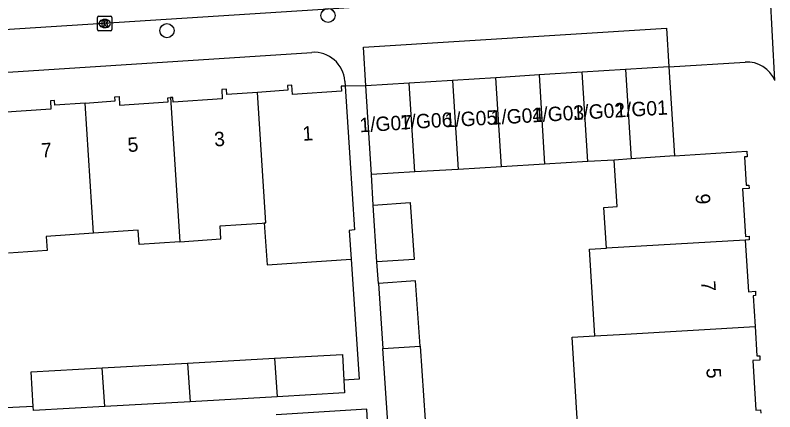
# Model space of a CAD drawing. Extents: x 159689 to 160786, y 387323 to 388339.
# Drawn here: x 160301.8 to 160354.6, y 387863.5 to 387891.1 of the extents above; entities that cross this region are included whole.
import ezdxf

# ---------------------------------------------------------------- set-up
doc = ezdxf.new("R2010")
doc.units = 0
for name, color, linetype in [('IMGEO_Boom', 7, 'Continuous'), ('IMGEO_Kolk', 7, 'Continuous'), ('IMGEO_Pand', 7, 'Continuous'), ('IMGEO_Pand_nummerreeks', 7, 'Continuous'), ('IMGEO_Rijbaan_lokaal_open', 7, 'Continuous'), ('IMGEO_Voetpad_open', 7, 'Continuous')]:
    doc.layers.add(name, color=color, linetype=linetype)

msp = doc.modelspace()

# ---------------------------------------------------------------- linework, layer by layer
at = {"layer": 'IMGEO_Boom'}
for centre in [(160323.516, 387891.077), (160312.318, 387890.018)]:
    msp.add_circle(centre, 0.489, dxfattribs=at)
at = {"layer": 'IMGEO_Kolk'}
for p, q in [((160307.489, 387890.088), (160307.489, 387890.94)), ((160307.564, 387891.014), (160308.416, 387891.014)), ((160307.977, 387890.794), (160308.002, 387890.794)), ((160308.49, 387890.94), (160308.49, 387890.088)), ((160308, 387890.234), (160307.975, 387890.234)), ((160308.416, 387890.014), (160307.564, 387890.014))]:
    msp.add_line(p, q, dxfattribs=at)
for points in [[(160307.489, 387890.088), (160307.489, 387890.94)], [(160307.564, 387891.014), (160308.416, 387891.014)], [(160307.81, 387890.714), (160307.933, 387890.714), (160307.933, 387890.563), (160308.063, 387890.714), (160308.227, 387890.714), (160308.081, 387890.563), (160308.234, 387890.314), (160308.082, 387890.314), (160307.997, 387890.478), (160307.933, 387890.411), (160307.933, 387890.314), (160307.81, 387890.314), (160307.81, 387890.714)], [(160308.49, 387890.94), (160308.49, 387890.088)], [(160308.416, 387890.014), (160307.564, 387890.014)]]:
    msp.add_lwpolyline(points, dxfattribs=at)
for centre, start, end in [((160307.566, 387890.938), 91.552, 178.448), ((160307.566, 387890.938), 91.552, 178.448), ((160308.414, 387890.938), 1.552, 88.448), ((160308.414, 387890.938), 1.552, 88.448), ((160307.566, 387890.09), 181.552, 268.448), ((160307.566, 387890.09), 181.552, 268.448), ((160308.414, 387890.09), 271.552, 358.448), ((160308.414, 387890.09), 271.552, 358.448)]:
    msp.add_arc(centre, 0.0765, start, end, dxfattribs=at)
for centre, major_axis, ratio, start_param, end_param in [((160307.976, 387890.514), (-0.387, 0.002), 0.722429, 4.712389, 7.853982), ((160308.001, 387890.514), (-0.39, 0.002), 0.717154, 1.570796, 4.712389)]:
    msp.add_ellipse(centre, major_axis=major_axis, ratio=ratio, start_param=start_param, end_param=end_param, dxfattribs=at)
at = {"layer": 'IMGEO_Pand'}
for points in [[(160347.215, 387887.5), (160344.207, 387887.311)], [(160347.215, 387887.5), (160347.604, 387881.316)], [(160341.198, 387887.123), (160338.19, 387886.934)], [(160344.207, 387887.311), (160341.198, 387887.123)], [(160341.588, 387880.906), (160341.198, 387887.123)], [(160344.207, 387887.311), (160344.596, 387881.1)], [(160332.173, 387886.557), (160329.164, 387886.369)], [(160335.181, 387886.746), (160332.173, 387886.557)], [(160332.173, 387886.557), (160332.561, 387880.367)], [(160338.19, 387886.934), (160335.181, 387886.746)], [(160335.57, 387880.546), (160335.181, 387886.746)], [(160338.19, 387886.934), (160338.579, 387880.726)], [(160318.605, 387885.726), (160316.488, 387885.585), (160316.464, 387885.947), (160316.123, 387885.924), (160316.166, 387885.281), (160312.747, 387885.053), (160312.725, 387885.374), (160312.552, 387885.362)], [(160324.702, 387886.163), (160324.441, 387886.146), (160324.464, 387885.81), (160321.046, 387885.582), (160321.003, 387886.227), (160320.695, 387886.206), (160320.718, 387885.867), (160318.605, 387885.726)], [(160324.702, 387886.163), (160325.034, 387881.175), (160325.369, 387876.152), (160324.998, 387876.127), (160325.118, 387874.115)], [(160329.164, 387886.369), (160326.156, 387886.18)], [(160326.544, 387880.007), (160326.156, 387886.18)], [(160329.552, 387880.187), (160329.164, 387886.369)], [(160306.62, 387884.984), (160308.716, 387885.124), (160308.697, 387885.411), (160308.987, 387885.431), (160309.027, 387884.84), (160312.399, 387885.065), (160312.38, 387885.351), (160312.552, 387885.362)], [(160312.552, 387885.362), (160313.203, 387875.337)], [(160319.083, 387876.646), (160319.194, 387876.654), (160318.605, 387885.726)], [(160306.62, 387884.984), (160304.524, 387884.844), (160304.504, 387885.152), (160304.209, 387885.132), (160304.248, 387884.545), (160300.808, 387884.315), (160300.784, 387884.587), (160300.65, 387884.577)], [(160307.209, 387875.921), (160306.62, 387884.984)], [(160347.604, 387881.316), (160344.596, 387881.1)], [(160347.604, 387881.316), (160352.629, 387881.632), (160352.654, 387881.243), (160352.475, 387881.232), (160352.598, 387879.269), (160352.785, 387879.28), (160352.8, 387879.044), (160352.339, 387879.015), (160352.548, 387875.704), (160352.796, 387875.719), (160352.813, 387875.459), (160352.533, 387875.443)], [(160338.579, 387880.726), (160335.57, 387880.546)], [(160341.588, 387880.906), (160338.579, 387880.726)], [(160343.426, 387881.016), (160341.588, 387880.906)], [(160342.877, 387874.876), (160342.698, 387877.723), (160343.63, 387877.781), (160343.426, 387881.016)], [(160344.596, 387881.1), (160343.426, 387881.016)], [(160329.552, 387880.187), (160326.544, 387880.007)], [(160332.561, 387880.367), (160329.552, 387880.187)], [(160335.57, 387880.546), (160332.561, 387880.367)], [(160326.652, 387877.882), (160329.235, 387878.058), (160329.506, 387874.091), (160326.921, 387873.94)], [(160326.921, 387873.94), (160326.652, 387877.882)], [(160313.203, 387875.337), (160316.075, 387875.528), (160316.014, 387876.442), (160318.944, 387876.637), (160319.083, 387876.646)], [(160319.083, 387876.646), (160319.278, 387873.726), (160325.118, 387874.115)], [(160307.209, 387875.921), (160303.911, 387875.701), (160303.977, 387874.714), (160301.302, 387874.536)], [(160313.203, 387875.337), (160310.39, 387875.149), (160310.325, 387876.129), (160307.209, 387875.921)], [(160352.533, 387875.443), (160342.877, 387874.876)], [(160352.533, 387875.443), (160352.758, 387871.861), (160353.231, 387871.891), (160353.25, 387871.583), (160353.08, 387871.572), (160353.214, 387869.437)], [(160342.07, 387868.781), (160341.69, 387874.806), (160342.877, 387874.876)], [(160329.917, 387868.066), (160329.607, 387872.605), (160327.024, 387872.429)], [(160327.024, 387872.429), (160327.331, 387867.914)], [(160342.07, 387868.781), (160344.209, 387868.907), (160353.214, 387869.437)], [(160353.214, 387869.437), (160353.343, 387867.39), (160353.533, 387867.402), (160353.552, 387867.106), (160353.059, 387867.075), (160353.277, 387863.616), (160353.601, 387863.637), (160353.615, 387863.413)], [(160340.856, 387862.662), (160340.502, 387868.689), (160342.07, 387868.781)], [(160327.331, 387867.914), (160329.917, 387868.066)], [(160329.917, 387868.066), (160330.267, 387862.923), (160327.684, 387862.747)], [(160319.806, 387867.229), (160324.515, 387867.494), (160324.615, 387865.711)], [(160327.684, 387862.747), (160327.331, 387867.914)], [(160307.818, 387866.553), (160313.752, 387866.888)], [(160313.752, 387866.888), (160319.806, 387867.229)], [(160313.752, 387866.888), (160313.926, 387864.208)], [(160319.806, 387867.229), (160319.98, 387864.549)], [(160303.01, 387863.88), (160302.875, 387866.275), (160307.818, 387866.553)], [(160307.992, 387863.874), (160307.818, 387866.553)], [(160324.615, 387865.711), (160324.666, 387864.813), (160319.98, 387864.549)], [(160319.98, 387864.549), (160313.926, 387864.208)], [(160307.992, 387863.874), (160303.026, 387863.594), (160303.01, 387863.88)], [(160313.926, 387864.208), (160307.992, 387863.874)], [(160326.357, 387861.132), (160326.206, 387863.687), (160319.915, 387863.282)]]:
    msp.add_lwpolyline(points, dxfattribs=at)
at = {"layer": 'IMGEO_Rijbaan_lokaal_open'}
msp.add_lwpolyline([(160326.074, 387891.671), (160292.975, 387889.557), (160280.867, 387888.8), (160262.572, 387887.6)], dxfattribs=at)
msp.add_arc((160351.622, 387887.178), 6.113, 18.7346, 64.4744, dxfattribs=at)
at = {"layer": 'IMGEO_Voetpad_open'}
for points in [[(160354.596, 387886.541), (160354.256, 387892.694)], [(160326.156, 387886.18), (160325.987, 387888.879), (160347.045, 387890.199), (160347.215, 387887.5)], [(160266.462, 387884.87), (160322.391, 387888.509)], [(160347.215, 387887.5), (160352.519, 387887.83)], [(160324.679, 387886.506), (160324.702, 387886.163)], [(160326.156, 387886.18), (160324.702, 387886.163)], [(160326.652, 387877.882), (160326.544, 387880.007)], [(160325.118, 387874.115), (160325.685, 387865.784), (160324.615, 387865.711)], [(160327.024, 387872.429), (160326.921, 387873.94)], [(160303.01, 387863.88), (160300.629, 387863.756)]]:
    msp.add_lwpolyline(points, dxfattribs=at)
for centre, radius, start, end in [((160322.533, 387886.363), 2.151, 3.8103, 93.7895), ((160352.644, 387885.714), 2.12, 22.97, 93.3819)]:
    msp.add_arc(centre, radius, start, end, dxfattribs=at)

# ---------------------------------------------------------------- texts
at = {"layer": 'IMGEO_Pand_nummerreeks'}
for s, rotation, p in [('1/G03', 3.3419, (160337.711, 387883.633)), ('1/G02', 3.3419, (160340.559, 387883.799)), ('1/G01', 3.3419, (160343.529, 387883.972)), ('1/G06', 3.3419, (160328.546, 387883.135)), ('1/G05', 3.3419, (160331.66, 387883.287)), ('1/G04', 3.3419, (160334.857, 387883.466)), ('1/G07', 3.3419, (160325.736, 387882.945)), ('1', 3.6669, (160321.764, 387882.351)), ('3', 3.6669, (160315.632, 387881.959)), ('7', 3.6677, (160303.597, 387881.186)), ('5', 3.6677, (160309.615, 387881.572)), ('9', 273.5464, (160349.072, 387878.648)), ('7', 273.5464, (160349.447, 387872.592)), ('5', 273.5464, (160349.822, 387866.536))]:
    msp.add_text(s, height=1, rotation=rotation, dxfattribs=at).set_placement(p)

doc.saveas('drawing.dxf')
